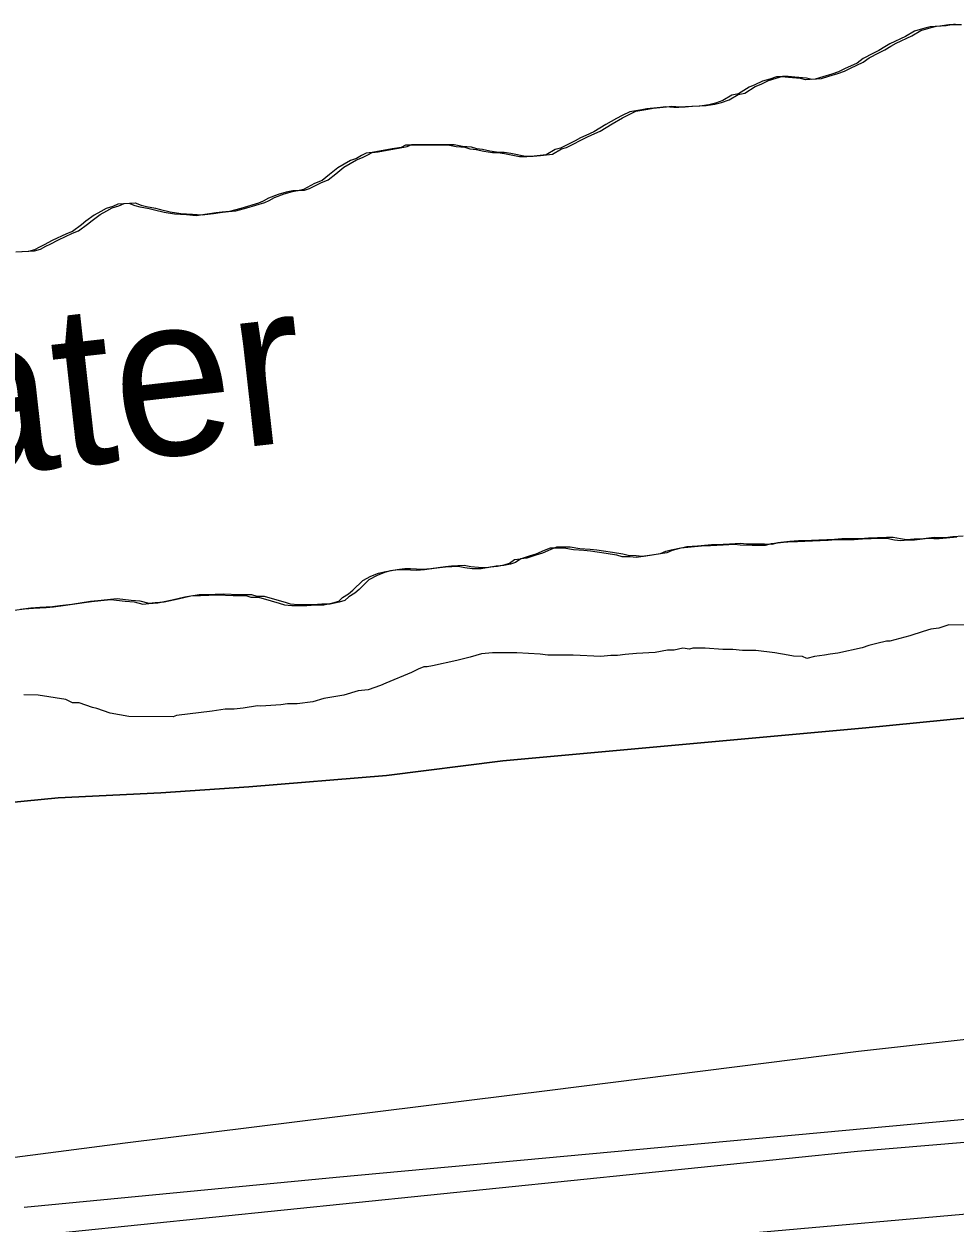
# Model space of a CAD drawing. Extents: x 3219052 to 3256913, y 800770 to 826146.
# Drawn here: x 3253500 to 3254080, y 813225 to 813973 of the extents above; entities that cross this region are included whole.
import ezdxf

# ---------------------------------------------------------------- set-up
doc = ezdxf.new("R2010")
doc.units = 0
for name, color, linetype in [('V-LEVE-TOET', 7, 'Continuous'), ('V-RIVR-IDEN', 7, 'Continuous'), ('V-ROAD-CNTR', 7, 'Continuous'), ('V-SITE-VEGE', 7, 'Continuous'), ('V-TOPO-SHOR', 7, 'Continuous')]:
    doc.layers.add(name, color=color, linetype=linetype)

msp = doc.modelspace()

# ---------------------------------------------------------------- linework, layer by layer
at = {"layer": 'V-LEVE-TOET'}
for points in [[(3253438.27, 813482.58), (3253521.17, 813490.67), (3253585.03, 813493.67), (3253639.98, 813497.42), (3253725.69, 813504.55), (3253798.26, 813513.62), (3254024.4, 813534.22), (3254089.69, 813540.74), (3254139.7, 813543.57), (3254168.02, 813546.66)], [(3254089.69, 813540.74), (3254024.4, 813534.22), (3253798.26, 813513.62), (3253725.69, 813504.55), (3253639.98, 813497.42), (3253585.03, 813493.67), (3253521.17, 813490.67), (3253438.27, 813482.58), (3253313.83, 813474.45), (3253276.49, 813471.56), (3253238.43, 813463.98), (3253175.49, 813457.45), (3253123.14, 813454.87), (3253025.43, 813442.62)], [(3253103.93, 813219.34), (3253333.85, 813245.79), (3253562.85, 813275.53), (3253827.54, 813308.4), (3254019.9, 813332.66), (3254215.53, 813354.57), (3254302.94, 813358.53), (3254363.09, 813369.81), (3254398.65, 813376.45), (3254466.79, 813396.7), (3254513.65, 813410.98), (3254592.75, 813433.55), (3254650.54, 813455.46)]]:
    msp.add_lwpolyline(points, dxfattribs=at)
at = {"layer": 'V-ROAD-CNTR'}
for points in [[(3254578.36, 813320.25), (3254496.1, 813310.27), (3254019.26, 813270.12)], [(3254019.26, 813270.12), (3253349.19, 813201.63), (3252679.4, 813129.67), (3251967.09, 813068.39), (3251813.9, 813054.52)]]:
    msp.add_lwpolyline(points, dxfattribs=at)
at = {"layer": 'V-SITE-VEGE'}
for p, q in [((3254054.83, 813968.3), (3254049.24, 813965.08)), ((3254061.33, 813970.13), (3254054.83, 813968.3)), ((3254064.58, 813971.04), (3254061.33, 813970.13)), ((3254070.61, 813971.48), (3254064.58, 813971.04)), ((3254076.19, 813972.39), (3254070.61, 813971.48)), ((3254084.07, 813972.35), (3254076.19, 813972.39)), ((3254036.22, 813958.64), (3254032.5, 813956.34)), ((3254039.48, 813960.48), (3254036.22, 813958.64)), ((3254049.24, 813965.08), (3254039.48, 813960.48)), ((3254022.73, 813951.28), (3254019.01, 813948.51)), ((3254028.78, 813954.5), (3254022.73, 813951.28)), ((3254032.5, 813956.34), (3254028.78, 813954.5)), ((3254007.39, 813942.99), (3254003.2, 813941.62)), ((3254011.11, 813944.83), (3254007.39, 813942.99)), ((3254019.01, 813948.51), (3254011.11, 813944.83)), ((3253960.03, 813937.17), (3253955.38, 813934.87)), ((3253964.68, 813938.54), (3253960.03, 813937.17)), ((3253968.86, 813939.92), (3253964.68, 813938.54)), ((3253972.11, 813939.9), (3253968.86, 813939.92)), ((3253976.28, 813939.42), (3253972.11, 813939.9)), ((3253983.7, 813938.92), (3253976.28, 813939.42)), ((3253986.95, 813937.98), (3253983.7, 813938.92)), ((3253992.98, 813938.42), (3253986.95, 813937.98)), ((3253997.63, 813939.79), (3253992.98, 813938.42)), ((3254003.2, 813941.62), (3253997.63, 813939.79)), ((3253940.97, 813928.44), (3253935.39, 813925.22)), ((3253945.15, 813929.35), (3253940.97, 813928.44)), ((3253951.67, 813933.5), (3253945.15, 813929.35)), ((3253955.38, 813934.87), (3253951.67, 813933.5)), ((3253896.4, 813920.75), (3253888.04, 813919.86)), ((3253899.65, 813921.19), (3253896.4, 813920.75)), ((3253904.75, 813920.71), (3253899.65, 813921.19)), ((3253908, 813920.7), (3253904.75, 813920.71)), ((3253912.17, 813921.14), (3253908, 813920.7)), ((3253920.99, 813921.57), (3253912.17, 813921.14)), ((3253926.56, 813922.47), (3253920.99, 813921.57)), ((3253930.74, 813923.38), (3253926.56, 813922.47)), ((3253935.39, 813925.22), (3253930.74, 813923.38)), ((3253868.99, 813913.91), (3253862.48, 813910.23)), ((3253872.71, 813915.75), (3253868.99, 813913.91)), ((3253877.36, 813918.05), (3253872.71, 813915.75)), ((3253884.79, 813919.41), (3253877.36, 813918.05)), ((3253888.04, 813919.86), (3253884.79, 813919.41)), ((3253855.04, 813905.62), (3253849.93, 813903.32)), ((3253862.48, 813910.23), (3253855.04, 813905.62)), ((3253843.41, 813900.1), (3253837.83, 813897.34)), ((3253846.67, 813901.94), (3253843.41, 813900.1)), ((3253849.93, 813903.32), (3253846.67, 813901.94)), ((3253710.21, 813890.95), (3253706.95, 813889.1)), ((3253713, 813892.33), (3253710.21, 813890.95)), ((3253716.71, 813892.78), (3253713, 813892.33)), ((3253724.61, 813894.13), (3253716.71, 813892.78)), ((3253729.25, 813895.04), (3253724.61, 813894.13)), ((3253734.82, 813895.94), (3253729.25, 813895.04)), ((3253737.61, 813897.32), (3253734.82, 813895.94)), ((3253743.64, 813897.3), (3253737.61, 813897.32)), ((3253748.28, 813897.28), (3253743.64, 813897.3)), ((3253757.56, 813897.23), (3253748.28, 813897.28)), ((3253764.06, 813897.21), (3253757.56, 813897.23)), ((3253769.16, 813896.26), (3253764.06, 813897.21)), ((3253774.72, 813895.77), (3253769.16, 813896.26)), ((3253777.96, 813894.82), (3253774.72, 813895.77)), ((3253781.68, 813894.34), (3253777.96, 813894.82)), ((3253786.31, 813893.4), (3253781.68, 813894.34)), ((3253791.88, 813892.44), (3253786.31, 813893.4)), ((3253795.12, 813892.43), (3253791.88, 813892.44)), ((3253799.3, 813891.95), (3253795.12, 813892.43)), ((3253808.57, 813890.05), (3253799.3, 813891.95)), ((3253825.28, 813891.37), (3253817.85, 813890.47)), ((3253830.86, 813894.59), (3253825.28, 813891.37)), ((3253834.11, 813895.5), (3253830.86, 813894.59)), ((3253837.83, 813897.34), (3253834.11, 813895.5)), ((3253695.33, 813883.12), (3253690.21, 813878.97)), ((3253703.24, 813887.73), (3253695.33, 813883.12)), ((3253706.95, 813889.1), (3253703.24, 813887.73)), ((3253813.21, 813890.03), (3253808.57, 813890.05)), ((3253817.85, 813890.47), (3253813.21, 813890.03)), ((3253690.21, 813878.97), (3253685.55, 813875.28)), ((3253667.43, 813868.86), (3253663.25, 813867.96)), ((3253670.67, 813868.85), (3253667.43, 813868.86)), ((3253673.93, 813869.77), (3253670.67, 813868.85)), ((3253680.9, 813873.45), (3253673.93, 813869.77)), ((3253685.55, 813875.28), (3253680.9, 813873.45)), ((3253565.31, 813860.97), (3253558.35, 813860.53)), ((3253569.02, 813859.56), (3253565.31, 813860.97)), ((3253646.05, 813861.07), (3253634.9, 813857.87)), ((3253648.84, 813862.45), (3253646.05, 813861.07)), ((3253652.09, 813864.29), (3253648.84, 813862.45)), ((3253658.14, 813866.59), (3253652.09, 813864.29)), ((3253663.25, 813867.96), (3253658.14, 813866.59)), ((3253543.48, 813853.64), (3253538.36, 813849.95)), ((3253547.66, 813855.94), (3253543.48, 813853.64)), ((3253550.92, 813857.78), (3253547.66, 813855.94)), ((3253555.1, 813859.15), (3253550.92, 813857.78)), ((3253558.35, 813860.53), (3253555.1, 813859.15)), ((3253572.27, 813858.61), (3253569.02, 813859.56)), ((3253577.83, 813857.66), (3253572.27, 813858.61)), ((3253581.07, 813856.72), (3253577.83, 813857.66)), ((3253587.1, 813855.3), (3253581.07, 813856.72)), ((3253593.59, 813854.34), (3253587.1, 813855.3)), ((3253601.01, 813853.85), (3253593.59, 813854.34)), ((3253607.04, 813853.36), (3253601.01, 813853.85)), ((3253614, 813854.25), (3253607.04, 813853.36)), ((3253619.58, 813855.16), (3253614, 813854.25)), ((3253623.29, 813855.61), (3253619.58, 813855.16)), ((3253627.93, 813856.05), (3253623.29, 813855.61)), ((3253634.9, 813857.87), (3253627.93, 813856.05)), ((3253535.56, 813847.64), (3253529.98, 813843.49)), ((3253538.36, 813849.95), (3253535.56, 813847.64)), ((3253526.26, 813842.11), (3253517.42, 813837.98)), ((3253529.98, 813843.49), (3253526.26, 813842.11)), ((3253502.55, 813831.08), (3253494.66, 813830.65)), ((3253506.26, 813831.99), (3253502.55, 813831.08)), ((3253509.52, 813833.84), (3253506.26, 813831.99)), ((3253512.31, 813835.22), (3253509.52, 813833.84)), ((3253517.42, 813837.98), (3253512.31, 813835.22)), ((3254001, 813651.18), (3254005.63, 813651.62)), ((3254005.63, 813651.62), (3254011.2, 813651.6)), ((3254011.2, 813651.6), (3254017.24, 813651.57)), ((3254017.24, 813651.57), (3254022.34, 813652.01)), ((3254022.34, 813652.01), (3254033.48, 813652.43)), ((3254033.48, 813652.43), (3254037.66, 813652.41)), ((3254037.66, 813652.41), (3254042.29, 813651.46)), ((3254042.29, 813651.46), (3254046, 813650.98)), ((3254046, 813650.98), (3254050.64, 813651.42)), ((3254050.64, 813651.42), (3254054.82, 813651.4)), ((3254054.82, 813651.4), (3254063.17, 813652.3)), ((3254063.17, 813652.3), (3254066.88, 813652.28)), ((3254066.88, 813652.28), (3254070.13, 813652.26)), ((3254070.13, 813652.26), (3254074.77, 813652.71)), ((3254074.77, 813652.71), (3254081.27, 813653.15)), ((3253819.08, 813642.7), (3253824.19, 813645)), ((3253824.19, 813645), (3253827.91, 813646.37)), ((3253827.91, 813646.37), (3253836.26, 813646.34)), ((3253836.26, 813646.34), (3253842.29, 813645.38)), ((3253842.29, 813645.38), (3253848.78, 813644.89)), ((3253848.78, 813644.89), (3253852.95, 813644.41)), ((3253852.95, 813644.41), (3253857.13, 813643.93)), ((3253857.13, 813643.93), (3253862.69, 813642.97)), ((3253896.56, 813642.83), (3253899.82, 813644.2)), ((3253899.82, 813644.2), (3253903.07, 813645.11)), ((3253903.07, 813645.11), (3253909.11, 813646.48)), ((3253909.11, 813646.48), (3253915.6, 813646.92)), ((3253915.6, 813646.92), (3253924.42, 813647.81)), ((3253924.42, 813647.81), (3253927.67, 813647.79)), ((3253927.67, 813647.79), (3253935.56, 813648.22)), ((3253935.56, 813648.22), (3253942.52, 813648.65)), ((3253942.52, 813648.65), (3253946.23, 813648.17)), ((3253946.23, 813648.17), (3253953.65, 813648.14)), ((3253953.65, 813648.14), (3253957.37, 813648.12)), ((3253957.37, 813648.12), (3253962.01, 813648.1)), ((3253962.01, 813648.1), (3253965.72, 813649.01)), ((3253965.72, 813649.01), (3253973.15, 813649.91)), ((3253973.15, 813649.91), (3253978.72, 813650.35)), ((3253978.72, 813650.35), (3253981.97, 813650.33)), ((3253981.97, 813650.33), (3253991.25, 813650.76)), ((3253991.25, 813650.76), (3254001, 813651.18)), ((3253799.1, 813635.83), (3253802.35, 813636.74)), ((3253802.35, 813636.74), (3253805.61, 813639.05)), ((3253805.61, 813639.05), (3253809.32, 813639.5)), ((3253809.32, 813639.5), (3253814.89, 813641.33)), ((3253814.89, 813641.33), (3253819.08, 813642.7)), ((3253862.69, 813642.97), (3253869.18, 813642.02)), ((3253869.18, 813642.02), (3253872.43, 813641.07)), ((3253872.43, 813641.07), (3253877.53, 813641.05)), ((3253877.53, 813641.05), (3253881.24, 813640.57)), ((3253881.24, 813640.57), (3253887.28, 813641.47)), ((3253887.28, 813641.47), (3253896.56, 813642.83)), ((3253716.01, 813628.77), (3253720.66, 813630.61)), ((3253720.66, 813630.61), (3253724.37, 813631.52)), ((3253724.37, 813631.52), (3253729.95, 813632.42)), ((3253729.95, 813632.42), (3253733.2, 813632.87)), ((3253733.2, 813632.87), (3253736.91, 813632.86)), ((3253736.91, 813632.86), (3253744.33, 813632.36)), ((3253744.33, 813632.36), (3253749.44, 813632.8)), ((3253749.44, 813632.8), (3253755.47, 813633.7)), ((3253755.47, 813633.7), (3253758.72, 813634.15)), ((3253758.72, 813634.15), (3253762.43, 813634.6)), ((3253762.43, 813634.6), (3253770.33, 813635.03)), ((3253770.33, 813635.03), (3253774.5, 813634.08)), ((3253774.5, 813634.08), (3253779.13, 813633.6)), ((3253779.13, 813633.6), (3253784.7, 813633.57)), ((3253784.7, 813633.57), (3253790.27, 813634.48)), ((3253790.27, 813634.48), (3253794.92, 813634.92)), ((3253794.92, 813634.92), (3253799.1, 813635.83)), ((3253704.84, 813620.01), (3253710.89, 813626.01)), ((3253710.89, 813626.01), (3253716.01, 813628.77)), ((3253549.84, 813613.73), (3253554.02, 813614.18)), ((3253554.02, 813614.18), (3253562.83, 813613.21)), ((3253583.24, 813612.19), (3253592.06, 813614.01)), ((3253592.06, 813614.01), (3253599.96, 813615.83)), ((3253599.96, 813615.83), (3253605.07, 813616.73)), ((3253605.07, 813616.73), (3253609.71, 813616.71)), ((3253609.71, 813616.71), (3253620.38, 813617.13)), ((3253620.38, 813617.13), (3253630.12, 813616.62)), ((3253630.12, 813616.62), (3253634.76, 813616.6)), ((3253634.76, 813616.6), (3253638.01, 813616.59)), ((3253638.01, 813616.59), (3253641.25, 813615.65)), ((3253641.25, 813615.65), (3253645.89, 813615.63)), ((3253645.89, 813615.63), (3253653.77, 813613.27)), ((3253695.99, 813613.09), (3253698.32, 813615.4)), ((3253698.32, 813615.4), (3253702.04, 813617.7)), ((3253702.04, 813617.7), (3253704.84, 813620.01)), ((3253493.67, 813607.48), (3253500.17, 813608.38)), ((3253500.17, 813608.38), (3253505.74, 813608.82)), ((3253505.74, 813608.82), (3253513.63, 813609.25)), ((3253513.63, 813609.25), (3253518.27, 813609.69)), ((3253518.27, 813609.69), (3253525.7, 813610.59)), ((3253525.7, 813610.59), (3253537.31, 813612.4)), ((3253537.31, 813612.4), (3253541.95, 813612.84)), ((3253541.95, 813612.84), (3253549.84, 813613.73)), ((3253562.83, 813613.21), (3253568.39, 813612.72)), ((3253568.39, 813612.72), (3253573.96, 813611.31)), ((3253573.96, 813611.31), (3253577.67, 813611.75)), ((3253577.67, 813611.75), (3253583.24, 813612.19)), ((3253653.77, 813613.27), (3253658.87, 813611.86)), ((3253658.87, 813611.86), (3253662.11, 813610.92)), ((3253662.11, 813610.92), (3253666.75, 813610.43)), ((3253666.75, 813610.43), (3253676.03, 813610.39)), ((3253676.03, 813610.39), (3253681.6, 813610.83)), ((3253681.6, 813610.83), (3253686.7, 813610.81)), ((3253686.7, 813610.81), (3253692.28, 813612.18)), ((3253692.28, 813612.18), (3253695.99, 813613.09)), ((3254051.95, 813591.57), (3254039.52, 813588.18)), ((3254060.25, 813594.3), (3254051.95, 813591.57)), ((3254065.08, 813595.66), (3254060.25, 813594.3)), ((3254069.92, 813596.32), (3254065.08, 813595.66)), ((3254076.14, 813598.37), (3254069.92, 813596.32)), ((3254108.57, 813598.22), (3254076.14, 813598.37)), ((3254022.25, 813584.11), (3254007.05, 813580.73)), ((3254026.4, 813585.48), (3254022.25, 813584.11)), ((3254031.23, 813586.83), (3254026.4, 813585.48)), ((3254037.45, 813588.19), (3254031.23, 813586.83)), ((3254039.52, 813588.18), (3254037.45, 813588.19)), ((3253777.93, 813578.29), (3253769.64, 813576.26)), ((3253784.84, 813580.33), (3253777.93, 813578.29)), ((3253791.75, 813580.99), (3253784.84, 813580.33)), ((3253806.93, 813580.92), (3253791.75, 813580.99)), ((3253821.42, 813580.17), (3253806.93, 813580.92)), ((3253826.24, 813579.46), (3253821.42, 813580.17)), ((3253842.11, 813579.39), (3253826.24, 813579.46)), ((3253859.36, 813578.62), (3253842.11, 813579.39)), ((3253865.58, 813579.28), (3253859.36, 813578.62)), ((3253869.72, 813579.26), (3253865.58, 813579.28)), ((3253874.55, 813579.94), (3253869.72, 813579.26)), ((3253881.45, 813580.59), (3253874.55, 813579.94)), ((3253893.19, 813581.23), (3253881.45, 813580.59)), ((3253900.79, 813582.58), (3253893.19, 813581.23)), ((3253904.93, 813582.56), (3253900.79, 813582.58)), ((3253910.45, 813583.92), (3253904.93, 813582.56)), ((3253914.59, 813583.21), (3253910.45, 813583.92)), ((3253916.66, 813583.89), (3253914.59, 813583.21)), ((3253924.25, 813583.85), (3253916.66, 813583.89)), ((3253935.29, 813583.12), (3253924.25, 813583.85)), ((3253941.5, 813583.09), (3253935.29, 813583.12)), ((3253947.71, 813582.37), (3253941.5, 813583.09)), ((3253955.99, 813582.33), (3253947.71, 813582.37)), ((3253967.71, 813580.9), (3253955.99, 813582.33)), ((3253975.99, 813579.49), (3253967.71, 813580.9)), ((3253979.44, 813578.78), (3253975.99, 813579.49)), ((3253984.96, 813578.76), (3253979.44, 813578.78)), ((3253987.71, 813577.37), (3253984.96, 813578.76)), ((3253992.55, 813578.72), (3253987.71, 813577.37)), ((3253998.76, 813579.39), (3253992.55, 813578.72)), ((3254002.22, 813580.06), (3253998.76, 813579.39)), ((3254007.05, 813580.73), (3254002.22, 813580.06)), ((3253745.46, 813570.84), (3253741.31, 813568.79)), ((3253748.92, 813572.21), (3253745.46, 813570.84)), ((3253750.99, 813572.2), (3253748.92, 813572.21)), ((3253754.45, 813572.87), (3253750.99, 813572.2)), ((3253769.64, 813576.26), (3253754.45, 813572.87)), ((3253725.41, 813561.96), (3253721.96, 813560.6)), ((3253741.31, 813568.79), (3253725.41, 813561.96)), ((3253508.69, 813554.64), (3253499.72, 813554.68)), ((3253525.93, 813551.8), (3253508.69, 813554.64)), ((3253699.16, 813554.48), (3253686.73, 813552.47)), ((3253708.14, 813557.21), (3253699.16, 813554.48)), ((3253714.35, 813557.87), (3253708.14, 813557.21)), ((3253721.96, 813560.6), (3253714.35, 813557.87)), ((3253530.06, 813549.71), (3253525.93, 813551.8)), ((3253534.21, 813549.69), (3253530.06, 813549.71)), ((3253542.48, 813546.9), (3253534.21, 813549.69)), ((3253545.23, 813546.19), (3253542.48, 813546.9)), ((3253645.3, 813547.82), (3253636.32, 813546.48)), ((3253647.37, 813547.81), (3253645.3, 813547.82)), ((3253659.79, 813548.45), (3253647.37, 813547.81)), ((3253663.94, 813549.12), (3253659.79, 813548.45)), ((3253670.15, 813549.09), (3253663.94, 813549.12)), ((3253679.82, 813550.43), (3253670.15, 813549.09)), ((3253686.73, 813552.47), (3253679.82, 813550.43)), ((3253553.5, 813543.4), (3253545.23, 813546.19)), ((3253565.22, 813541.28), (3253553.5, 813543.4)), ((3253592.83, 813541.15), (3253565.22, 813541.28)), ((3253594.9, 813541.83), (3253592.83, 813541.15)), ((3253616.99, 813544.5), (3253594.9, 813541.83)), ((3253625.28, 813545.84), (3253616.99, 813544.5)), ((3253630.8, 813545.81), (3253625.28, 813545.84)), ((3253636.32, 813546.48), (3253630.8, 813545.81))]:
    msp.add_line(p, q, dxfattribs=at)
at = {"layer": 'V-TOPO-SHOR'}
for points in [[(3253674.54, 813869.28), (3253677.79, 813870.2), (3253684.77, 813873.88), (3253689.42, 813875.71), (3253694.07, 813879.4), (3253699.19, 813883.56), (3253707.1, 813888.16), (3253710.82, 813889.54), (3253714.08, 813891.38), (3253716.86, 813892.76), (3253720.58, 813893.21), (3253728.47, 813894.56), (3253733.12, 813895.47), (3253738.69, 813896.38), (3253741.48, 813897.75), (3253747.51, 813897.73), (3253752.15, 813897.71), (3253761.43, 813897.67), (3253767.93, 813897.64), (3253773.02, 813896.69), (3253778.59, 813896.2), (3253781.83, 813895.26), (3253785.54, 813894.78), (3253790.18, 813893.83), (3253795.74, 813892.88), (3253798.99, 813892.86), (3253803.17, 813892.38), (3253812.44, 813890.48), (3253817.08, 813890.46), (3253821.71, 813890.9), (3253829.14, 813891.8), (3253834.73, 813895.02), (3253837.98, 813895.94), (3253841.7, 813897.78), (3253847.28, 813900.54), (3253850.54, 813902.38), (3253853.79, 813903.75), (3253858.9, 813906.05), (3253866.35, 813910.66), (3253872.86, 813914.34), (3253876.58, 813916.18), (3253881.23, 813918.48), (3253888.66, 813919.84), (3253891.91, 813920.29), (3253900.26, 813921.18), (3253903.51, 813921.63), (3253908.61, 813921.14), (3253911.86, 813921.13), (3253916.04, 813921.57), (3253924.86, 813922), (3253930.43, 813922.9), (3253934.61, 813923.81), (3253939.26, 813925.65), (3253944.84, 813928.87), (3253949.02, 813929.78), (3253955.53, 813933.93), (3253959.25, 813935.3), (3253963.9, 813937.6), (3253968.55, 813938.97), (3253972.73, 813940.35), (3253975.98, 813940.33), (3253980.15, 813939.85), (3253987.57, 813939.35), (3253990.81, 813938.41), (3253996.85, 813938.85), (3254001.49, 813940.22), (3254007.07, 813942.05), (3254011.25, 813943.42), (3254014.97, 813945.27), (3254022.88, 813948.94), (3254026.6, 813951.71), (3254032.65, 813954.93), (3254036.37, 813956.77), (3254040.09, 813959.07), (3254043.34, 813960.91), (3254053.11, 813965.51), (3254058.69, 813968.73), (3254065.19, 813970.56), (3254068.44, 813971.48), (3254074.48, 813971.91), (3254080.05, 813972.82)], [(3253498.52, 813831.08), (3253506.41, 813831.52), (3253510.13, 813832.43), (3253513.39, 813834.27), (3253516.17, 813835.65), (3253521.29, 813838.41), (3253530.12, 813842.55), (3253533.84, 813843.92), (3253539.43, 813848.07), (3253542.22, 813850.38), (3253547.34, 813854.07), (3253551.53, 813856.37), (3253554.78, 813858.21), (3253558.96, 813859.58), (3253562.22, 813860.96), (3253569.18, 813861.4), (3253572.89, 813859.99), (3253576.13, 813859.05), (3253581.69, 813858.09), (3253584.94, 813857.15), (3253590.96, 813855.73), (3253597.46, 813854.78), (3253604.88, 813854.28), (3253610.91, 813853.79), (3253617.87, 813854.69), (3253623.44, 813855.59), (3253627.16, 813856.04), (3253631.8, 813856.48), (3253638.77, 813858.31), (3253649.92, 813861.5), (3253652.7, 813862.89), (3253655.96, 813864.73), (3253662, 813867.02), (3253667.11, 813868.39), (3253671.29, 813869.3), (3253674.54, 813869.28)], [(3254085.14, 813653.58), (3254078.64, 813653.14), (3254074, 813652.7), (3254070.75, 813652.71), (3254067.04, 813652.73), (3254058.68, 813651.84), (3254054.51, 813651.85), (3254049.87, 813651.41), (3254046.16, 813651.89), (3254041.52, 813652.84), (3254037.34, 813652.86), (3254026.21, 813652.44), (3254021.1, 813652), (3254015.07, 813652.03), (3254009.5, 813652.05), (3254004.86, 813651.61), (3253995.11, 813651.19), (3253985.83, 813650.77), (3253982.59, 813650.78), (3253977.02, 813650.34), (3253969.59, 813649.45), (3253965.87, 813648.54), (3253961.23, 813648.56), (3253957.52, 813648.57), (3253950.1, 813648.6), (3253946.39, 813649.09), (3253939.43, 813648.65), (3253931.54, 813648.22), (3253928.29, 813648.24), (3253919.47, 813647.35), (3253912.97, 813646.91), (3253906.93, 813645.55), (3253903.68, 813644.63), (3253900.43, 813643.26), (3253891.14, 813641.91), (3253885.1, 813641), (3253881.4, 813641.48), (3253876.29, 813641.51), (3253873.05, 813642.45), (3253866.56, 813643.41), (3253860.99, 813644.36), (3253856.82, 813644.84), (3253852.65, 813645.32), (3253846.15, 813645.82), (3253840.13, 813646.77), (3253831.77, 813646.81), (3253828.06, 813645.43), (3253822.94, 813643.13), (3253818.76, 813641.76), (3253813.19, 813639.93), (3253809.47, 813639.48), (3253806.21, 813637.18), (3253802.96, 813636.26), (3253798.78, 813635.35), (3253794.14, 813634.91), (3253788.57, 813634.01), (3253783, 813634.03), (3253778.36, 813634.51), (3253774.19, 813635.46), (3253766.3, 813635.03), (3253762.59, 813634.59), (3253759.34, 813634.14), (3253753.3, 813633.23), (3253748.2, 813632.79), (3253740.77, 813633.29), (3253737.06, 813633.31), (3253733.81, 813632.85), (3253728.24, 813631.95)], [(3253728.24, 813631.95), (3253724.53, 813631.04), (3253719.88, 813629.21), (3253714.76, 813626.44), (3253708.7, 813620.44), (3253705.91, 813618.13), (3253702.19, 813615.83), (3253699.86, 813613.52), (3253696.14, 813612.61), (3253690.57, 813611.24), (3253685.46, 813611.26), (3253679.89, 813610.82), (3253670.61, 813610.86), (3253665.98, 813611.35), (3253662.73, 813612.29), (3253657.64, 813613.7), (3253649.76, 813616.06), (3253645.12, 813616.08), (3253641.87, 813617.02), (3253638.63, 813617.04), (3253633.99, 813617.06), (3253624.25, 813617.57), (3253613.57, 813617.15), (3253608.93, 813617.17), (3253603.83, 813616.26), (3253595.93, 813614.44), (3253587.11, 813612.62), (3253581.54, 813612.19), (3253577.82, 813611.74), (3253572.26, 813613.15), (3253566.69, 813613.64), (3253557.88, 813614.61), (3253553.71, 813614.16), (3253545.81, 813613.27), (3253541.17, 813612.83), (3253529.57, 813611.02), (3253522.14, 813610.13), (3253517.5, 813609.68), (3253509.61, 813609.25), (3253504.04, 813608.82), (3253497.54, 813607.92)], [(3253499.9, 813235.55), (3253694.31, 813254.23), (3254412.93, 813320.41), (3254489.3, 813327.19), (3254557, 813333.99), (3254638.59, 813347.7), (3254652.49, 813354.61)], [(3254654.1, 813295.6), (3254589.86, 813280.12), (3254371.14, 813256.28), (3253911.16, 813215.59), (3253893.81, 813219.1), (3253883.4, 813219.12), (3253864.29, 813210.49), (3253857.34, 813207.03), (3253850.4, 813207.04), (3253510.18, 813174.78)]]:
    msp.add_lwpolyline(points, dxfattribs=at)

# ---------------------------------------------------------------- texts
at = {"layer": 'V-RIVR-IDEN'}
msp.add_text('Water', height=100, rotation=6.40116, dxfattribs=at).set_placement((3253324.12, 813673.94))

doc.saveas('drawing.dxf')
